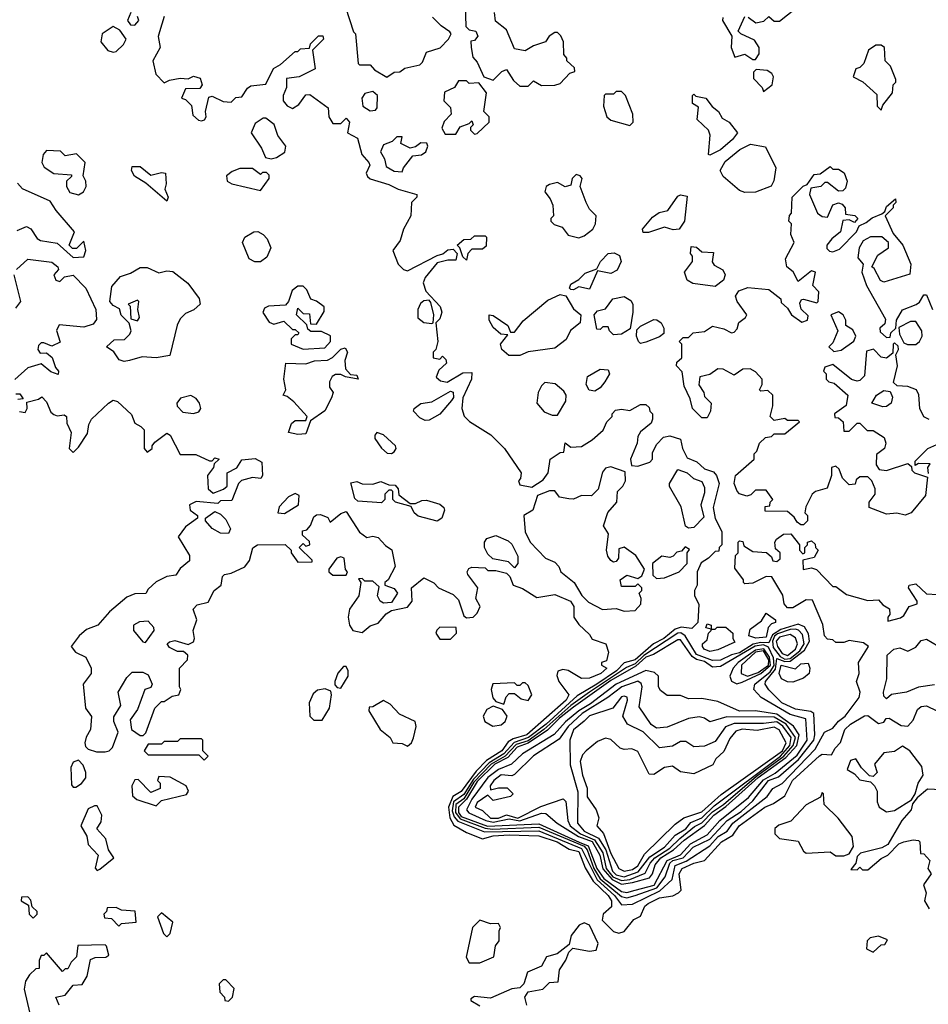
# Model space of a CAD drawing. Extents: x 2889633 to 3052318, y 540750 to 918690.
# Tile 443 of 656: x 2980965 to 2984361, y 797428 to 801108. Entities that reach past the tile are written whole.
import ezdxf

# ---------------------------------------------------------------- set-up
doc = ezdxf.new("R2010")
doc.units = 0

msp = doc.modelspace()

# ---------------------------------------------------------------- linework, layer by layer
at = {"layer": '0CON02XD'}
for points in [[(2982183.3, 801155), (2982212.5, 801062.5), (2982220, 801055), (2982230, 800945), (2982235, 800940), (2982275, 800940), (2982290.7, 800920.7), (2982337, 800893), (2982365, 800912.5), (2982386.4, 800913.6), (2982405, 800926.7), (2982460.7, 800939.3), (2982470.7, 800949.3), (2982485, 800987.5), (2982537, 801003), (2982567.5, 801035), (2982577.5, 801055), (2982573, 801063), (2982540, 801085), (2982508.3, 801118.3)], [(2982630, 801165), (2982633, 801083), (2982645, 801070), (2982670, 801065), (2982677, 801047), (2982665, 801030), (2982651.7, 801028.3), (2982652.5, 801005), (2982658.3, 800968.3), (2982675, 800950), (2982700, 800895), (2982735, 800882.5), (2982767.5, 800915), (2982785, 800922.5), (2982810.7, 800880.7), (2982835, 800860), (2982865, 800860), (2982885, 800880), (2982915, 800862.5), (2982965, 800863.3)], [(2981380, 801135), (2981367.5, 801105), (2981379.3, 801089.3), (2981395, 801087.5), (2981410, 801105), (2981405, 801120)], [(2981505, 801120), (2981487, 801063), (2981482.5, 801045), (2981490, 801005), (2981462.5, 800955), (2981473.3, 800905), (2981505, 800872.5), (2981525, 800882.5), (2981565, 800890), (2981595, 800887.5), (2981615, 800896.7), (2981639.3, 800889.3), (2981647.5, 800865), (2981638.3, 800851.7), (2981585, 800850), (2981570, 800815), (2981585, 800810), (2981607, 800787), (2981611.7, 800751.7), (2981633, 800733), (2981645, 800730), (2981656.4, 800733.6), (2981662.5, 800745), (2981660, 800765), (2981671.7, 800818.3), (2981685, 800822.5), (2981725, 800802.5), (2981755, 800800), (2981772.5, 800817.5), (2981795, 800820), (2981817, 800853), (2981829.3, 800860.7), (2981885, 800867.5), (2981914.1, 800925.9), (2981939.3, 800940.7), (2981995, 800990), (2982005, 800990), (2982015, 801000), (2982048.3, 801001.7), (2982051.7, 801018.3), (2982081.7, 801048.3), (2982098.3, 801048.3), (2982100, 801035), (2982060, 800995), (2982070, 800925), (2982010, 800895), (2981961.7, 800888.3), (2981962.5, 800855), (2981950, 800825), (2981950, 800805), (2981965, 800786.7), (2981985, 800776.7), (2982008.3, 800791.7), (2982035, 800827.5), (2982049.3, 800829.3), (2982118.3, 800778.3), (2982120, 800745), (2982135, 800720), (2982165, 800720), (2982185, 800740), (2982197.5, 800725), (2982190, 800685), (2982227.5, 800665), (2982244.1, 800604.1), (2982270, 800575), (2982273.3, 800565), (2982260, 800535), (2982265, 800522.5), (2982275, 800513.3), (2982345, 800492.5), (2982380, 800475), (2982450, 800455), (2982450, 800445), (2982430, 800425), (2982427.5, 800375), (2982400, 800325), (2982387, 800283), (2982360, 800245), (2982380, 800195), (2982400, 800175), (2982415, 800170), (2982525, 800227.5), (2982547, 800233), (2982565, 800247.5), (2982585, 800250), (2982600, 800235), (2982595, 800210), (2982565, 800210), (2982525, 800200), (2982480, 800145), (2982472.5, 800125), (2982483, 800093), (2982536.4, 800036.4), (2982542.5, 800015), (2982535, 799990), (2982520, 799975), (2982527.5, 799905), (2982520, 799875), (2982510, 799865), (2982510, 799845), (2982535, 799840), (2982545, 799850), (2982558.3, 799838.3), (2982560, 799825), (2982531.7, 799798.3), (2982521.7, 799771.7), (2982538.3, 799758.3), (2982563, 799753), (2982621.2, 799788.8), (2982655, 799790), (2982654.2, 799765), (2982621.2, 799695), (2982617.5, 799655), (2982626.1, 799626.1), (2982645.9, 799605.9), (2982726.4, 799556.4), (2982777.5, 799505), (2982840, 799415), (2982837, 799393), (2982830, 799385), (2982835, 799370), (2982879.3, 799360.7), (2982921.7, 799388.3), (2982940, 799415), (2982947.5, 799465), (2982985, 799490), (2982998.3, 799491.7), (2983003.3, 799526.7), (2983025, 799510), (2983065, 799513.3), (2983105, 799537.5), (2983146.4, 799573.6), (2983160, 799605), (2983180, 799625), (2983180, 799635), (2983191.7, 799648.3), (2983215, 799652.5), (2983245, 799647.5), (2983285, 799670), (2983305, 799670), (2983318.3, 799658.3), (2983320, 799645), (2983330, 799635), (2983330, 799615), (2983325, 799600), (2983285, 799567.5), (2983275, 799550), (2983272.5, 799525), (2983247.5, 799465), (2983251.7, 799441.7), (2983275, 799440), (2983320, 799455), (2983330, 799465), (2983330.7, 799489.3), (2983345, 799520), (2983371.7, 799548.3), (2983395, 799552.5), (2983435, 799540), (2983442.5, 799505), (2983460.5, 799470.5), (2983495.8, 799455.8), (2983525, 799430), (2983558.8, 799418.8), (2983570, 799405), (2983580, 799375), (2983556.7, 799285), (2983564.2, 799244.2), (2983590, 799195), (2983590, 799145), (2983580, 799135), (2983578.3, 799121.7), (2983565, 799120), (2983540, 799095), (2983511.7, 799078.3), (2983497.5, 799045), (2983496.7, 798995), (2983487.5, 798975), (2983486.7, 798955), (2983503.6, 798923.6), (2983500, 798855), (2983477, 798833), (2983437.6, 798837.6), (2983415, 798830.5), (2983372.9, 798795), (2983334.6, 798775.4), (2983265, 798715.6), (2983225, 798704.2), (2983195.6, 798675), (2983121.9, 798625), (2983048.9, 798581.1), (2982932.7, 798475), (2982866.9, 798425), (2982813.1, 798406.9), (2982775, 798364), (2982719.4, 798330.6), (2982660.7, 798269.3), (2982625, 798211.8), (2982587.1, 798185), (2982580.9, 798150.9), (2982588.5, 798128.5), (2982602.8, 798112.8), (2982702.4, 798072.4), (2982905, 798076.8), (2983065, 798010.4), (2983123.8, 797893.8), (2983188.9, 797835), (2983215, 797800), (2983255, 797802)], [(2982965, 800863.3), (2982985, 800870), (2983021.7, 800908.3), (2983040, 800915), (2983038.3, 800928.3), (2983010, 800955), (2983010, 800965), (2982998.3, 800978.3), (2982997.5, 801025), (2982988.3, 801048.3), (2982975, 801060), (2982965, 801060), (2982943.6, 801046.4), (2982930, 801025), (2982885, 801010), (2982855, 800992.5), (2982815, 801000), (2982785, 801070), (2982743, 801103), (2982740, 801135)], [(2983593.3, 801116.7), (2983592.5, 801105), (2983627, 801047), (2983623.9, 801003.9), (2983638.3, 800968.3), (2983675, 800980), (2983705, 800960), (2983715, 800960), (2983729.3, 800980.7), (2983728.8, 801005), (2983711.7, 801031.7), (2983660, 801055), (2983650, 801065), (2983675, 801120)], [(2983688.3, 801118.3), (2983717, 801097), (2983747, 801103), (2983765, 801120), (2983785, 801102.5), (2983805, 801102.5), (2983865, 801150)], [(2981315, 800986.7), (2981325, 800990), (2981353.3, 801015), (2981363.3, 801035), (2981339.5, 801069.5), (2981315, 801082.5), (2981273.3, 801055), (2981268.8, 801025), (2981295, 800993.3), (2981315, 800986.7)], [(2984185, 800770), (2984191.7, 800788.3), (2984227.5, 800835), (2984230, 800865), (2984240, 800875), (2984240, 800885), (2984220, 800935), (2984200, 800955), (2984197.5, 801005), (2984185, 801012.5), (2984165, 801012.5), (2984137.5, 800995), (2984120, 800945), (2984105, 800930), (2984090, 800925), (2984080, 800895), (2984116.4, 800876.4), (2984168.3, 800828.3), (2984170, 800785), (2984185, 800770)], [(2983745, 800840), (2983777.5, 800865), (2983782.5, 800895), (2983776.7, 800906.7), (2983758.8, 800918.8), (2983717.5, 800922.5), (2983708.3, 800911.7), (2983708.3, 800888.3), (2983740, 800855), (2983745, 800840)], [(2982665, 800680), (2982675, 800682.5), (2982720, 800725), (2982720, 800745), (2982700, 800765), (2982710, 800835), (2982681.7, 800871.7), (2982645, 800870), (2982635, 800880), (2982605, 800880), (2982590, 800855), (2982553, 800837), (2982550, 800805), (2982575, 800780), (2982577.5, 800755), (2982551.7, 800728.3), (2982543, 800703), (2982555, 800680), (2982595, 800680), (2982611.7, 800708.3), (2982645, 800720), (2982655, 800730), (2982660, 800715), (2982650, 800705), (2982650, 800695), (2982665, 800680)], [(2982275, 800767.5), (2982295, 800770), (2982301.7, 800778.3), (2982302.5, 800825), (2982285, 800840), (2982255, 800832.5), (2982243.3, 800815), (2982247.5, 800785), (2982275, 800767.5)], [(2983245, 800712.5), (2983257.5, 800725), (2983256.7, 800755), (2983230, 800825), (2983215, 800840), (2983195, 800840), (2983185, 800830), (2983155, 800830), (2983150, 800825), (2983147.5, 800785), (2983160, 800745), (2983175, 800733.3), (2983245, 800712.5)], [(2983545, 800602.5), (2983540, 800605), (2983546.4, 800676.4), (2983540, 800695), (2983497.5, 800735), (2983501.7, 800781.7), (2983480, 800795), (2983480, 800825), (2983485, 800830), (2983492.5, 800822.5), (2983530, 800815), (2983553.6, 800783.6), (2983576.7, 800765), (2983590.7, 800740.7), (2983617.5, 800725), (2983647.5, 800685), (2983629.3, 800660.7), (2983585, 800622.5), (2983545, 800602.5)], [(2981905, 800588.8), (2981925, 800593.3), (2981956.4, 800613.6), (2981960, 800635), (2981930, 800675), (2981916.4, 800716.4), (2981885, 800740), (2981875, 800740), (2981845, 800720), (2981830, 800685), (2981868.3, 800628.3), (2981883.8, 800593.8), (2981905, 800588.8)], [(2982395, 800540), (2982400, 800555), (2982435, 800600), (2982467, 800603), (2982482.5, 800615), (2982490, 800635), (2982486.7, 800646.7), (2982465, 800647.5), (2982445, 800632.5), (2982425, 800627.5), (2982390, 800645), (2982395, 800670), (2982375, 800670), (2982357, 800653), (2982325, 800640), (2982313.9, 800613.9), (2982328.8, 800588.8), (2982335, 800560), (2982365, 800542.5), (2982395, 800540)], [(2983675, 800462.5), (2983655, 800470), (2983595, 800522.5), (2983583.3, 800545), (2983602.3, 800577.7), (2983656.4, 800623.6), (2983697, 800643), (2983753, 800633), (2983791.2, 800555), (2983784, 800506), (2983773.9, 800486.1), (2983715, 800463.3), (2983675, 800462.5)], [(2981185, 800453.8), (2981203.3, 800465), (2981213.3, 800485), (2981212.5, 800505), (2981202.5, 800525), (2981210, 800575), (2981177, 800607), (2981135, 800600), (2981117, 800617), (2981065, 800620), (2981052.5, 800605), (2981047.5, 800575), (2981057, 800557), (2981093, 800533), (2981158.3, 800528.3), (2981158.3, 800521.7), (2981140, 800505), (2981140, 800485), (2981152.7, 800462.7), (2981185, 800453.8)], [(2981515, 800430), (2981436.7, 800496.7), (2981393.6, 800523.6), (2981382.5, 800545), (2981385, 800560), (2981415, 800560), (2981455, 800527.5), (2981495, 800537.5), (2981510, 800535), (2981512.5, 800495), (2981507.5, 800475), (2981520, 800445), (2981515, 800430)], [(2981865, 800470), (2981897.5, 800515), (2981897, 800527), (2981887, 800537), (2981873, 800537), (2981865, 800530), (2981835, 800552.5), (2981787.7, 800552.3), (2981758.8, 800541.2), (2981737.5, 800525), (2981740, 800505), (2981757.5, 800495), (2981865, 800470)], [(2983055, 800292.5), (2983075, 800300), (2983107.5, 800325), (2983117.5, 800345), (2983120, 800375), (2983095, 800400), (2983082.5, 800425), (2983060, 800485), (2983067.5, 800515), (2983060, 800525), (2983045, 800530), (2983030, 800515), (2983025, 800490), (2983003.6, 800483.6), (2982975, 800500), (2982945, 800492.5), (2982932.5, 800485), (2982927.5, 800465), (2982948.3, 800438.3), (2982957.5, 800415), (2982960, 800375), (2982950, 800365), (2982950, 800355), (2982963, 800343), (2982993, 800333), (2983015, 800302.5), (2983055, 800292.5)], [(2984364.1, 799614.1), (2984344, 799624), (2984330, 799655), (2984326.4, 799706.4), (2984317.5, 799725), (2984285, 799736.7), (2984245, 799740), (2984231.7, 799751.7), (2984246.2, 799815), (2984240, 799855), (2984250, 799875), (2984248.3, 799888.3), (2984235, 799900), (2984230, 799895), (2984228.3, 799861.7), (2984205, 799843.3), (2984185, 799846.7), (2984156.4, 799876.4), (2984130.7, 799869.3), (2984123, 799777), (2984105, 799760), (2984095, 799756.7), (2984073.9, 799763.9), (2984005, 799820), (2983975, 799810), (2983970, 799795), (2983980, 799785), (2983980, 799765), (2983990, 799755), (2984009.3, 799749.3), (2984060, 799705), (2984053.8, 799666.2), (2984010, 799635), (2984011.7, 799621.7), (2984025, 799620), (2984042.5, 799605), (2984045, 799570), (2984065, 799570), (2984095, 799600), (2984105, 799600), (2984133, 799573), (2984155, 799572.5), (2984196.7, 799546.7), (2984202.5, 799525), (2984197.5, 799505), (2984167, 799483), (2984166.7, 799445), (2984177, 799427), (2984205, 799423.8), (2984285, 799450), (2984298.3, 799438.3), (2984300, 799425), (2984310, 799415), (2984358.3, 799398.3), (2984350.7, 799329.3), (2984296.7, 799265), (2984275, 799256.2), (2984243.6, 799263.6), (2984205, 799260), (2984140, 799285), (2984140, 799305), (2984162.5, 799335), (2984162.5, 799355), (2984150, 799385), (2984135, 799400), (2984105, 799400), (2984091.7, 799388.3), (2984088.3, 799371.7), (2984065, 799370), (2984040, 799395), (2984028.3, 799428.3), (2984015, 799440), (2984000, 799435), (2984000, 799405), (2983983, 799357), (2983940, 799345), (2983927.5, 799335), (2983903, 799287), (2983900, 799265), (2983910, 799255), (2983910, 799235), (2983895, 799220), (2983885, 799220), (2983870.7, 799230.7), (2983859.3, 799249.3), (2983835, 799270), (2983751.7, 799271.7), (2983751.7, 799288.3), (2983768.3, 799291.7), (2983770, 799305), (2983780, 799315), (2983755, 799350), (2983715, 799350), (2983698.3, 799331.7), (2983683, 799327), (2983656.1, 799336.1), (2983646.2, 799346.2), (2983636.2, 799375), (2983640, 799405), (2983710, 799465), (2983710, 799485), (2983720, 799495), (2983730, 799525), (2983753, 799547), (2983775, 799550), (2983785, 799560), (2983825, 799560), (2983880, 799605), (2983875, 799610), (2983835, 799610), (2983825, 799617.5), (2983785, 799610), (2983770, 799625), (2983780, 799665), (2983780, 799705), (2983761.7, 799721.7), (2983735, 799720), (2983730, 799725), (2983740, 799745), (2983740, 799765), (2983715, 799792.5), (2983695, 799803.3), (2983668.3, 799801.7), (2983635, 799780), (2983595, 799802.5), (2983575, 799803.3), (2983545, 799782.5), (2983507, 799773), (2983503.6, 799743.6), (2983522.5, 799715), (2983525, 799700), (2983550, 799675), (2983547.5, 799645), (2983535, 799620), (2983515, 799620), (2983480, 799655), (2983471.7, 799691.7), (2983448.3, 799738.3), (2983441.7, 799791.7), (2983420, 799815), (2983421.7, 799828.3), (2983440, 799845), (2983440, 799895), (2983430, 799905), (2983445, 799920), (2983465, 799920), (2983482.5, 799937.5), (2983525, 799942.5), (2983555, 799962.5), (2983597.5, 799952.5), (2983625, 799937.5), (2983635, 799940), (2983647, 799953), (2983653.6, 799976.4), (2983677.5, 799995), (2983682.5, 800005), (2983646.7, 800055), (2983640, 800075), (2983652.5, 800095), (2983687, 800107), (2983765, 800100), (2983810, 800065), (2983811.7, 800051.7), (2983835, 800030), (2983850, 800005), (2983888.3, 799978.3), (2983910, 799985), (2983911.7, 800001.7), (2983886.4, 800026.4), (2983880.7, 800049.3), (2983887.5, 800062.5), (2983895, 800063.3), (2983945, 800050), (2983950, 800055), (2983951.7, 800091.7), (2983930, 800115), (2983940, 800165), (2983925, 800170), (2983875, 800130), (2983856.4, 800166.4), (2983832.5, 800185), (2983827.5, 800215), (2983860, 800275), (2983847.5, 800305), (2983850, 800345), (2983840, 800355), (2983843, 800377), (2983850, 800385), (2983852.5, 800445), (2983893.6, 800486.4), (2983908.3, 800491.7), (2983935, 800530), (2983957.5, 800532.5), (2983995, 800560), (2984005, 800550), (2984025, 800550), (2984046.4, 800536.4), (2984057.5, 800505), (2984051.7, 800478.3), (2984041.7, 800468.3), (2984025, 800467.5), (2983985, 800500), (2983975, 800500), (2983960, 800485), (2983921.7, 800478.3), (2983917.5, 800455), (2983947.5, 800385), (2983965, 800372.5), (2983985, 800370), (2984003.9, 800416.1), (2984025, 800423.3), (2984038.8, 800418.8), (2984050, 800405), (2984051.7, 800381.7), (2984087, 800377), (2984097.5, 800365), (2984085, 800350), (2984065, 800360), (2984041.7, 800358.3), (2984032.5, 800315), (2984000.7, 800289.3), (2983982.5, 800265), (2983982.5, 800252.5), (2983992.5, 800242.5), (2984005, 800240), (2984029.3, 800250.7), (2984092.5, 800315), (2984102.5, 800337.5), (2984129.3, 800350.7), (2984151.7, 800368.3), (2984187.5, 800382.5), (2984198.3, 800391.7), (2984205, 800410), (2984238.3, 800438.3), (2984240, 800425), (2984230, 800415), (2984230, 800405), (2984200, 800375), (2984229.3, 800309.3), (2984265.8, 800265), (2984296, 800195), (2984292.5, 800157.5), (2984195, 800126.7), (2984182.9, 800132.9), (2984158.8, 800178.8), (2984150, 800185), (2984172.3, 800227.7), (2984212.5, 800255), (2984212.5, 800275), (2984187, 800297), (2984145, 800296.7), (2984118.3, 800281.7), (2984103.3, 800255), (2984098.3, 800218.3), (2984117.5, 800195), (2984113.3, 800165), (2984130, 800115), (2984201.7, 799988.3), (2984198.3, 799971.7), (2984180, 799955), (2984181.7, 799941.7), (2984205, 799920), (2984218.3, 799921.7), (2984221.7, 799938.3), (2984240, 799955), (2984242.5, 799985), (2984265, 800023.3), (2984316.2, 800043.8), (2984328, 800052), (2984345, 800080), (2984355, 800080), (2984376.7, 800025)], [(2980955, 800320), (2980990, 800335), (2981006.4, 800326.4), (2981030, 800290), (2981042.5, 800282.5), (2981105, 800272.5), (2981165, 800220), (2981205, 800222.5), (2981212.5, 800245), (2981205, 800280), (2981177, 800253), (2981163, 800253), (2981150, 800265), (2981170, 800315), (2981101.2, 800395), (2981079.5, 800429.5), (2980975, 800476.2), (2980957.3, 800497.3)], [(2983295, 800312.5), (2983293.3, 800325), (2983330.3, 800369.7), (2983355, 800388), (2983387.5, 800395), (2983425, 800448.8), (2983435, 800453.8), (2983459.3, 800449.3), (2983450, 800355), (2983430, 800325), (2983407, 800323), (2983375, 800332.5), (2983315, 800313.3), (2983295, 800312.5)], [(2981865, 800203.3), (2981843.6, 800203.6), (2981822.5, 800215), (2981798, 800275), (2981806.2, 800295), (2981840, 800315), (2981855, 800316), (2981875.6, 800305.6), (2981889.7, 800289.7), (2981903.8, 800255), (2981888.8, 800221.2), (2981865, 800203.3)], [(2982635, 800210), (2982621.7, 800221.7), (2982610, 800255), (2982600, 800265), (2982625, 800286.7), (2982651.7, 800288.3), (2982665, 800300), (2982705, 800300), (2982710, 800295), (2982708.3, 800261.7), (2982695, 800250), (2982655, 800250), (2982640, 800235), (2982635, 800210)], [(2983035, 800098.8), (2983025, 800100), (2983020, 800105), (2983025, 800120), (2983055, 800136.7), (2983078.8, 800161.2), (2983122.5, 800177.5), (2983135.9, 800204.1), (2983165, 800233.8), (2983186.7, 800236.7), (2983206.4, 800226.4), (2983213.3, 800205), (2983197.7, 800172.3), (2983175, 800160), (2983125, 800170), (2983095, 800101.2), (2983055, 800110), (2983035, 800098.8)], [(2983565, 800111.2), (2983481.7, 800121.7), (2983460, 800135), (2983450, 800165), (2983480, 800205), (2983480, 800225), (2983472.5, 800235), (2983475, 800260), (2983495, 800257.5), (2983515, 800240), (2983558.3, 800238.3), (2983553, 800203), (2983560.7, 800190.7), (2983593, 800173), (2983602.5, 800155), (2983595.9, 800134.1), (2983565, 800111.2)], [(2980953.3, 800175), (2980995, 800213.3), (2981085, 800202.5), (2981107.5, 800185), (2981110, 800175), (2981092.5, 800155), (2981100, 800135), (2981115, 800130), (2981133, 800147), (2981165, 800153.3), (2981212.5, 800105), (2981250, 800025), (2981252, 799988), (2981240, 799970), (2981205, 799958.6), (2981112, 799968), (2981103, 799947), (2981116.7, 799903.3), (2981085, 799887.5), (2981055, 799900), (2981045, 799900), (2981035, 799890), (2981032.5, 799875), (2981041.7, 799861.7), (2981065, 799862.5), (2981086.1, 799846.1), (2981098.3, 799808.3), (2981110, 799795), (2981108.3, 799781.7), (2981081.7, 799791.7), (2981045, 799822.5), (2980995, 799807.5), (2980947, 799763)], [(2981355, 799831.2), (2981336.4, 799836.4), (2981316.4, 799866.4), (2981290, 799885), (2981318.3, 799911.7), (2981357.3, 799912.7), (2981377.3, 799932.7), (2981381.2, 799945), (2981373.6, 799973.6), (2981343.9, 800003.9), (2981337.5, 800027.5), (2981315, 800040), (2981302.5, 800055), (2981309.3, 800110.7), (2981341.2, 800148.8), (2981379.5, 800160.5), (2981415, 800182.5), (2981441.7, 800181.7), (2981485, 800162.5), (2981515, 800170), (2981536.8, 800166.8), (2981593.4, 800123.4), (2981635.7, 800065.7), (2981640, 800045), (2981616.1, 800023.9), (2981585, 800010), (2981565, 799990), (2981553, 799967), (2981526.7, 799853.3), (2981475, 799844), (2981422.3, 799847.7), (2981375, 799834), (2981355, 799831.2)], [(2980950.3, 800029.7), (2980968.8, 800055), (2980944.1, 800154.1)], [(2982025, 799876.2), (2982105, 799881.2), (2982126.7, 799905), (2982126.4, 799926.4), (2982093, 799943), (2982053, 799943), (2982041.7, 799951.7), (2982038.3, 799968.3), (2982000, 800005), (2982005, 800030), (2982025, 800010), (2982048.3, 800008.3), (2982051.7, 799971.7), (2982075, 799970), (2982103, 800017), (2982102.5, 800035), (2982075, 800056.7), (2982053.3, 800063.3), (2982038.3, 800098.3), (2982025, 800112.5), (2982005, 800112.5), (2981983.6, 800096.4), (2981970, 800055), (2981958.3, 800041.7), (2981895, 800037.5), (2981880, 800030), (2981873.6, 800013.6), (2981897.7, 799977.7), (2981915, 799970), (2981951.7, 799981.7), (2981985, 799950), (2981995, 799950), (2982008.3, 799938.3), (2982005, 799930), (2981995, 799930), (2981980, 799915), (2981980, 799895), (2982025, 799876.2)], [(2981405, 799983.3), (2981413.3, 799995), (2981406.7, 800025), (2981410, 800055), (2981405, 800060), (2981370, 800045), (2981377.5, 800037.5), (2981380, 799990), (2981405, 799983.3)], [(2982505, 799972.5), (2982510, 799975), (2982512.5, 800005), (2982501.7, 800051.7), (2982495, 800060), (2982475, 800057.5), (2982462.7, 800047.3), (2982453.8, 800025), (2982453.6, 799993.6), (2982475, 799976.7), (2982505, 799972.5)], [(2982835, 799853.3), (2982793.6, 799853.6), (2982767.5, 799875), (2982762.5, 799895), (2982790, 799930), (2982763.3, 799933.3), (2982735, 799957.5), (2982720, 799985), (2982720, 800005), (2982735, 800002.5), (2982790, 799965), (2982800, 799940), (2982815, 799940), (2982847, 799983), (2982939.7, 800060.3), (2982985, 800081.2), (2983005.9, 800075.9), (2983035, 800027.5), (2983062.5, 800005), (2983060, 799975), (2983023.8, 799946.2), (2983007.1, 799912.9), (2982965, 799880), (2982865, 799866.2), (2982835, 799853.3)], [(2983185, 799930), (2983170, 799945), (2983165, 799960), (2983145, 799960), (2983135, 799950), (2983121.7, 799951.7), (2983112.5, 800005), (2983125, 800020), (2983155, 800027.5), (2983182.5, 800065), (2983225, 800073.3), (2983249.2, 800059.2), (2983256.2, 800045), (2983256.7, 800015), (2983246.7, 799953.3), (2983215, 799932.5), (2983185, 799930)], [(2984008.3, 799868.3), (2984035, 799872.5), (2984083, 799907), (2984090, 799925), (2984079.3, 799949.3), (2984052.5, 799965), (2984052.5, 799985), (2984042.5, 800005), (2984025, 800016.7), (2983997.5, 800005), (2984022.5, 799945), (2984005, 799900), (2983990, 799885), (2984008.3, 799868.3)], [(2983285, 799897.5), (2983277.5, 799905), (2983270, 799925), (2983271.2, 799948.8), (2983285, 799962.5), (2983335, 799987.5), (2983347, 799987), (2983362.5, 799975), (2983372.5, 799955), (2983372.5, 799935), (2983357, 799923), (2983305, 799902.5), (2983285, 799897.5)], [(2984283.8, 799893.8), (2984315, 799894), (2984328.8, 799905), (2984338.8, 799925), (2984336.7, 799945), (2984315, 799980), (2984295, 799980), (2984251.7, 799958.3), (2984253, 799933), (2984270, 799900), (2984283.8, 799893.8)], [(2982005, 799557.5), (2981970, 799565), (2981980.7, 799599.3), (2981995, 799610), (2982035, 799610), (2982040, 799625), (2981989.3, 799679.3), (2981965, 799700), (2981950, 799705), (2981960, 799725), (2981952.5, 799765), (2981960, 799825), (2982035, 799822.5), (2982067, 799833), (2982115, 799836.2), (2982134.1, 799845.9), (2982165, 799876.7), (2982181.7, 799881.7), (2982190, 799865), (2982180, 799835), (2982183, 799803), (2982201.7, 799781.7), (2982225, 799780), (2982230, 799765), (2982183, 799773), (2982165, 799782.5), (2982145, 799782.5), (2982132.5, 799775), (2982122.5, 799755), (2982122.5, 799735), (2982136.7, 799715), (2982130, 799695), (2982105, 799646.7), (2982051.7, 799608.3), (2982035, 799560), (2982005, 799557.5)], [(2983115, 799720), (2983093, 799723), (2983082.5, 799745), (2983087.5, 799775), (2983135, 799802.5), (2983165, 799800), (2983170, 799785), (2983152.5, 799755), (2983135, 799732.5), (2983115, 799720)], [(2982480.3, 799610.3), (2982460.6, 799620.6), (2982437.5, 799645), (2982440, 799655), (2982465, 799673.8), (2982505, 799680), (2982575, 799719.2), (2982585, 799716.2), (2982585.9, 799695.9), (2982579.2, 799685), (2982535.6, 799634.4), (2982495, 799610.8), (2982480.3, 799610.3)], [(2982975, 799630), (2983007, 799683), (2983007.5, 799705), (2982999.3, 799719.3), (2982967, 799747), (2982928.3, 799751.7), (2982915, 799740), (2982902.5, 799715), (2982897.5, 799675), (2982925, 799642.5), (2982955, 799630), (2982975, 799630)], [(2984190.7, 799660.7), (2984150, 799675), (2984167.5, 799705), (2984195, 799722.5), (2984218.3, 799718.3), (2984227.5, 799697.5), (2984222.5, 799675), (2984205, 799662.5), (2984190.7, 799660.7)], [(2980950, 799710), (2980965, 799710), (2980978.3, 799691.7), (2980958.3, 799688.3)], [(2980963.9, 799643.9), (2980985, 799640), (2980993.3, 799655), (2980991.7, 799678.3), (2981035, 799690), (2981048.3, 799698.3), (2981065, 799680), (2981081.7, 799641.7), (2981093, 799633), (2981105, 799627.5), (2981131.7, 799631.7), (2981140, 799625), (2981140.7, 799600.7), (2981157.5, 799565), (2981150, 799505), (2981165, 799490), (2981185, 799510), (2981218.3, 799561.7), (2981223.3, 799595), (2981233.3, 799615), (2981297.5, 799675), (2981315, 799686.7), (2981330.7, 799680.7), (2981383, 799633), (2981395, 799600), (2981418.3, 799588.3), (2981430, 799575), (2981430, 799505), (2981441.7, 799491.7), (2981460, 799505), (2981460, 799515), (2981470.7, 799529.3), (2981515, 799562.5), (2981527.5, 799555), (2981565, 799482.5), (2981623, 799483), (2981675, 799460), (2981685, 799460), (2981695, 799470), (2981710, 799465), (2981691.7, 799448.3), (2981690, 799435), (2981667.5, 799405), (2981670, 799355), (2981688.3, 799338.3), (2981727, 799353), (2981740, 799365), (2981740, 799415), (2981776.4, 799433.6), (2981795, 799462.5), (2981845, 799467.5), (2981870, 799455), (2981872.5, 799405), (2981866.4, 799393.6), (2981835, 799396.7), (2981793.8, 799386.2), (2981782.5, 799375), (2981758.3, 799311.7), (2981715, 799310), (2981705, 799300), (2981625, 799307.5), (2981600, 799295), (2981602.5, 799275), (2981630, 799255), (2981630, 799245), (2981585, 799212.5), (2981557.5, 799175), (2981600, 799105), (2981600, 799085), (2981565, 799057.5), (2981548.3, 799031.7), (2981515, 799027.5), (2981475, 799007.5)], [(2981615, 799636.7), (2981635, 799642.5), (2981642.5, 799655), (2981636.7, 799675), (2981625, 799692.5), (2981605, 799703.3), (2981566.2, 799693.8), (2981552.5, 799675), (2981553.9, 799663.9), (2981575, 799641.2), (2981615, 799636.7)], [(2982355, 799486.7), (2982365, 799492.5), (2982372.5, 799505), (2982370, 799515), (2982325, 799556.2), (2982300, 799565), (2982292.5, 799555), (2982293, 799543), (2982317, 799507), (2982338.3, 799488.3), (2982355, 799486.7)], [(2984362.5, 799412.5), (2984360, 799435), (2984368.3, 799448.3), (2984325, 799450), (2984311.7, 799441.7), (2984311.7, 799458.3), (2984360, 799505), (2984415, 799530)], [(2983225, 798897.5), (2983265, 798900), (2983287, 798923), (2983287.5, 798945), (2983280, 798965), (2983290, 798975), (2983290, 798985), (2983275, 799000), (2983265, 798990), (2983215, 798990), (2983210, 799015), (2983235, 799032.5), (2983275, 799020), (2983290, 799030), (2983300, 799055), (2983267.5, 799105), (2983225, 799136.7), (2983205, 799130), (2983203.3, 799095), (2983195, 799082.5), (2983185, 799080), (2983175, 799086.7), (2983163.2, 799103.2), (2983158, 799125), (2983166.4, 799186.4), (2983147, 799217), (2983163.9, 799266.1), (2983197.5, 799305), (2983200, 799345), (2983220, 799365), (2983230, 799385), (2983228.3, 799418.3), (2983175, 799437.5), (2983155, 799432.5), (2983143, 799417), (2983127, 799353), (2983101.7, 799328.3), (2983065, 799330), (2983035, 799316.7), (2983017, 799317), (2982983, 799323), (2982965, 799347.5), (2982945, 799346.7), (2982900.7, 799329.3), (2982882.5, 799275), (2982850, 799255), (2982853.9, 799193.9), (2982872.5, 799155), (2982930, 799095), (2982965, 799080), (2982980, 799065), (2982987.5, 799045), (2983037.5, 799005), (2983066.4, 798956.4), (2983091.7, 798931.7), (2983143.6, 798903.6), (2983195, 798907.5), (2983225, 798897.5)], [(2983465, 799207.5), (2983453.3, 799215), (2983437.3, 799287.3), (2983393.9, 799363.9), (2983393.8, 799375), (2983425, 799427.5), (2983460, 799415), (2983483, 799393), (2983515, 799382.5), (2983525, 799360), (2983525, 799340), (2983511.2, 799295), (2983521.7, 799248.3), (2983485, 799210), (2983465, 799207.5)], [(2982525, 799233.8), (2982455, 799252.5), (2982440, 799265), (2982428.3, 799288.3), (2982370, 799305), (2982360, 799315), (2982360, 799345), (2982355, 799350), (2982345, 799350), (2982330, 799335), (2982330, 799315), (2982317, 799303), (2982228.3, 799308.3), (2982218.3, 799318.3), (2982203, 799377), (2982225, 799382.5), (2982245, 799373.3), (2982285, 799372.5), (2982315, 799382.5), (2982345, 799370), (2982368.3, 799368.3), (2982380, 799355), (2982381.7, 799331.7), (2982425, 799300), (2982445, 799300), (2982468.3, 799311.7), (2982485, 799312.5), (2982535, 799297.5), (2982550, 799285), (2982552.5, 799275), (2982542.5, 799245), (2982525, 799233.8)], [(2981955, 799262.5), (2982007.5, 799295), (2982010, 799330), (2981995, 799337.5), (2981970, 799325), (2981935, 799287.5), (2981930, 799265), (2981955, 799262.5)], [(2981475, 799007.5), (2981445, 798980), (2981437, 798963), (2981395, 798962.5), (2981365, 798950), (2981301.2, 798895), (2981257.5, 798845), (2981215, 798828.8), (2981186.7, 798805), (2981157.5, 798765), (2981173.9, 798743.9), (2981212.5, 798725), (2981232.5, 798685), (2981232.5, 798665), (2981202.5, 798625), (2981211.2, 798535), (2981233.3, 798503.3), (2981230, 798455), (2981213.2, 798426.8), (2981208.8, 798405), (2981211.2, 798391.2), (2981221.2, 798381.2), (2981251.7, 798371.7), (2981285, 798371.2), (2981300, 798375), (2981312.5, 798387.5), (2981332.5, 798445), (2981316.7, 798485), (2981317, 798503), (2981342.5, 798545), (2981332.5, 798595), (2981365, 798650), (2981385, 798670), (2981425, 798670), (2981445, 798660), (2981460, 798625), (2981455, 798612.5), (2981432.5, 798605), (2981405, 798530), (2981378.3, 798491.7), (2981382.5, 798455), (2981415, 798432.5), (2981427, 798433), (2981437, 798443), (2981470, 798535), (2981495, 798560), (2981505, 798560), (2981535, 798580), (2981560, 798585), (2981567.5, 798605), (2981562.5, 798615), (2981562.5, 798685), (2981592.5, 798715), (2981593, 798733), (2981576.7, 798746.7), (2981555, 798746.7), (2981525, 798761.2), (2981516.7, 798775), (2981525, 798783.3), (2981545, 798788), (2981595, 798772.5), (2981615, 798782.5), (2981618.8, 798795), (2981613.3, 798825), (2981626.7, 798865), (2981613.8, 798905), (2981628.3, 798921.7), (2981669.3, 798930.7), (2981692.5, 798975), (2981717.5, 798995), (2981723, 799027), (2981730, 799035), (2981755, 799040), (2981806.4, 799063.6), (2981823.6, 799086.4), (2981836.4, 799133.6), (2981854.1, 799145.9), (2981957, 799147), (2981980, 799125), (2981980, 799115), (2982005, 799080), (2982058.3, 799081.7), (2982058.3, 799088.3), (2982010, 799135), (2982025, 799150), (2982035, 799140), (2982050, 799145), (2982048.3, 799158.3), (2982021.7, 799181.7), (2982021.7, 799198.3), (2982038.3, 799201.7), (2982052.5, 799217.5), (2982065, 799250), (2982075, 799257.5), (2982089.3, 799259.3), (2982117, 799247), (2982125, 799230), (2982165, 799262.5), (2982185, 799270), (2982235, 799192.5), (2982263, 799173), (2982285, 799177.5), (2982305, 799173.3), (2982332.3, 799142.3), (2982356.1, 799126.1), (2982368.8, 799065), (2982342.5, 799015), (2982330, 799005), (2982330, 798995), (2982365, 798982.5), (2982377.5, 798965), (2982355, 798930), (2982325, 798927.5), (2982312.5, 798935), (2982302.5, 798955), (2982308.3, 798988.3), (2982285, 799010), (2982255, 799010), (2982245, 799020), (2982231.7, 799018.3), (2982240, 799005), (2982232.5, 798955), (2982197.5, 798905), (2982193.3, 798875), (2982197.5, 798845), (2982210, 798825), (2982245, 798817.5), (2982275, 798842.5), (2982305, 798852.5), (2982335, 798887.5), (2982355, 798900), (2982415, 798912.5), (2982432.5, 798935), (2982430, 798985), (2982475, 799022.5), (2982513, 799003), (2982530, 798985), (2982585, 798960), (2982605, 798940), (2982625, 798880), (2982635, 798872.5), (2982660, 798875), (2982675, 798890), (2982686.7, 798915), (2982670, 798945), (2982677.5, 798985), (2982640, 799035), (2982637.5, 799045), (2982643.6, 799056.4), (2982655, 799062.5), (2982705, 799060), (2982715, 799050), (2982745, 799050), (2982785, 799040), (2982797, 799027), (2982810, 798995), (2982845, 798982.5), (2982898.3, 798948.3), (2982965, 798960), (2983023.3, 798935), (2983036.2, 798915), (2983036.7, 798875), (2983055, 798847.5), (2983095, 798810), (2983105, 798792.5), (2983155.9, 798775.9), (2983166.2, 798743.8), (2983158.3, 798711.7), (2983140, 798705), (2983140, 798695), (2983160, 798685), (2983137.5, 798665), (2983095, 798647.5), (2983065, 798646.2), (2983015, 798676), (2982995, 798678.8), (2982976.7, 798673.3), (2982973, 798657), (2982980, 798635), (2983017.1, 798585), (2983007.8, 798565), (2982860.6, 798435), (2982809.2, 798420.8), (2982791.2, 798408.8), (2982766.7, 798375), (2982710.3, 798339.7), (2982670.8, 798299.2), (2982615, 798223.1), (2982584.4, 798205), (2982567.5, 798165), (2982572.2, 798125), (2982588.1, 798098.1), (2982635, 798070), (2982695, 798046), (2982735, 798057.3), (2982795, 798061.1), (2982905, 798058.1), (2982973.8, 798035), (2983018.3, 798008.3), (2983055, 797998.9), (2983078.2, 797938.2), (2983108.5, 797888.5), (2983165, 797834.2), (2983176.9, 797815), (2983177.6, 797792.4), (2983146, 797765), (2983141.9, 797741.9), (2983185, 797700), (2983205, 797693.3), (2983225, 797700), (2983260, 797745), (2983285, 797757.5), (2983302, 797795), (2983313.8, 797805), (2983356.1, 797826.1), (2983406.4, 797833.6), (2983427.5, 797845), (2983437.5, 797855), (2983430, 797915), (2983441.2, 797935), (2983485, 797955.7), (2983524.1, 797965.9), (2983588.8, 798035), (2983630, 798060), (2983654, 798095), (2983750, 798165), (2983782, 798178), (2983825, 798206.7), (2983854, 798265), (2983955, 798356.7), (2983965, 798362.5), (2983999.3, 798360.7), (2984012.5, 798385), (2984033.6, 798406.4), (2984048.8, 798455), (2984070, 798475), (2984123.3, 798506.7), (2984135, 798507.5), (2984175, 798477.5), (2984195, 798482.5), (2984203.3, 798496.7), (2984215, 798497.5), (2984260, 798470), (2984285, 798468), (2984305, 798490), (2984320.6, 798529.4), (2984335, 798541.2), (2984355, 798543.8), (2984392.5, 798525)], [(2981745, 799187.5), (2981715, 799188.8), (2981685, 799206.7), (2981660, 799235), (2981660, 799245), (2981695, 799270), (2981715, 799260), (2981735, 799240), (2981752.5, 799205), (2981745, 799187.5)], [(2982815, 799060), (2982791.7, 799081.7), (2982733, 799093), (2982715, 799110), (2982702.5, 799135), (2982702.5, 799155), (2982710.7, 799169.3), (2982745, 799180), (2982790.7, 799160.7), (2982805, 799147.5), (2982827, 799103), (2982827.5, 799075), (2982815, 799060)], [(2983255, 797802), (2983357.6, 797852.4), (2983404, 797895), (2983415, 797947.1), (2983456.6, 797963.4), (2983545, 798020.6), (2983575.8, 798055), (2983609.2, 798075), (2983630.8, 798105), (2983758.8, 798205), (2983780, 798235), (2983815, 798253.8), (2983937.8, 798382.2), (2983973.8, 798445), (2984005, 798460), (2984025, 798486.2), (2984050, 798505), (2984103.3, 798575), (2984106.7, 798595), (2984093.3, 798635), (2984102.5, 798665), (2984100, 798705), (2984137.5, 798765), (2984119.3, 798779.3), (2984065, 798787.5), (2984045, 798780), (2984015, 798780), (2984005, 798790), (2983985, 798792.5), (2983973.3, 798805), (2983967, 798847), (2983928.3, 798938.3), (2983905, 798940), (2983855, 798910), (2983835, 798910), (2983822.5, 798925), (2983817, 798957), (2983776.1, 799026.1), (2983755, 799027.5), (2983705, 799002.5), (2983675, 799000), (2983670, 799005), (2983670, 799015), (2983638.3, 799058.3), (2983640, 799105), (2983650, 799115), (2983650, 799155), (2983655, 799160), (2983668.3, 799158.3), (2983671.7, 799141.7), (2983705, 799120), (2983757, 799117), (2983775, 799100), (2983780, 799085), (2983795, 799082.5), (2983807, 799093), (2983807.5, 799115), (2983790, 799130), (2983787.5, 799155), (2983793.6, 799166.4), (2983820, 799185), (2983847, 799187), (2983880, 799145), (2983880, 799125), (2983891.7, 799111.7), (2983900, 799115), (2983900, 799135), (2983910, 799145), (2983910, 799155), (2983925, 799160), (2983938.3, 799148.3), (2983940, 799135), (2983950, 799125), (2983935, 799097.5), (2983891.7, 799088.3), (2983893.6, 799053.6), (2983925, 799060), (2983943.6, 799053.6), (2984005, 798990), (2984015, 798990), (2984055, 798960), (2984135, 798937.5), (2984175, 798940), (2984191.2, 798921.2), (2984216.2, 798906.2), (2984217.5, 798885), (2984210, 798875), (2984210, 798860), (2984257, 798873), (2984269.3, 798880.7), (2984290, 798915), (2984320, 798925), (2984320, 798935), (2984287.5, 798985), (2984290, 798995), (2984315, 799000), (2984355, 798962), (2984395, 798959.2)], [(2983345, 799020), (2983375, 799022.5), (2983430, 799045), (2983460, 799075), (2983460, 799115), (2983468.3, 799128.3), (2983452.5, 799137.5), (2983438.3, 799121.7), (2983421.7, 799118.3), (2983407, 799103), (2983395, 799097.5), (2983365, 799102.5), (2983330, 799075), (2983331.7, 799031.7), (2983345, 799020)], [(2982185, 799032.5), (2982190, 799045), (2982183, 799053), (2982177.5, 799095), (2982165, 799100), (2982150, 799095), (2982120, 799055), (2982120, 799045), (2982135, 799032.5), (2982185, 799032.5)], [(2983716.4, 798796.4), (2983690, 798805), (2983695, 798830), (2983738.3, 798861.7), (2983755, 798890), (2983790, 798865), (2983790, 798855), (2983775, 798850), (2983763, 798837), (2983755, 798800), (2983716.4, 798796.4)], [(2981435, 798780), (2981467.5, 798825), (2981467, 798837), (2981445, 798860), (2981413, 798857), (2981390, 798845), (2981390, 798825), (2981425, 798782.5), (2981435, 798780)], [(2982575, 798792.5), (2982597.5, 798815), (2982597, 798837), (2982535, 798837.5), (2982523.9, 798826.1), (2982520, 798815), (2982535, 798792.5), (2982575, 798792.5)], [(2983235, 797826.5), (2983265, 797834.4), (2983346.7, 797863.3), (2983377.1, 797905), (2983395, 797955.6), (2983406, 797965), (2983445, 797975.5), (2983482.5, 798015), (2983544.3, 798045), (2983610, 798115), (2983661.2, 798148.8), (2983705, 798188.6), (2983764.4, 798265), (2983801.4, 798278.6), (2983876.6, 798343.4), (2983932.9, 798415), (2983937.1, 798435), (2983933.3, 798515), (2983922.5, 798522.5), (2983865, 798530.8), (2983813.3, 798555), (2983765, 798603.3), (2983751.2, 798625), (2983752.5, 798635), (2983789.5, 798680.5), (2983795, 798720), (2983825, 798709.5), (2983845, 798710), (2983898.8, 798751.2), (2983917.1, 798785), (2983913.3, 798813.3), (2983898.9, 798838.9), (2983875, 798848.6), (2983810.5, 798829.5), (2983778.8, 798808.8), (2983765, 798778.9), (2983735, 798780.3), (2983706.4, 798773.6), (2983655, 798741.5), (2983625, 798734.5), (2983585, 798714.4), (2983555, 798713.1), (2983495, 798735.7), (2983451.9, 798805), (2983436.2, 798816.2), (2983425, 798815.6), (2983297.7, 798732.3), (2983265, 798701.2), (2983233.2, 798686.8), (2983094.8, 798595.2), (2983025.2, 798544.8), (2982924.6, 798455), (2982865, 798412.9), (2982821.1, 798398.9), (2982780, 798355), (2982727.3, 798325), (2982662.3, 798257.7), (2982625, 798195.4), (2982595.4, 798175), (2982593.6, 798145), (2982610.9, 798120.9), (2982705, 798086.2), (2982732, 798082), (2982905, 798090.3), (2983075, 798018.8), (2983085.6, 798005.6), (2983110.8, 797935), (2983135, 797897.5), (2983215, 797830.6), (2983235, 797826.5)], [(2983545, 798746.7), (2983523.3, 798755), (2983517.5, 798765), (2983517.5, 798775), (2983535, 798790), (2983540, 798815), (2983550, 798825), (2983550, 798830), (2983530, 798835), (2983535, 798850), (2983550, 798845), (2983550, 798830), (2983565, 798830), (2983572.5, 798837.5), (2983605, 798837.5), (2983630, 798815), (2983630, 798795), (2983638.3, 798781.7), (2983575, 798753.3), (2983545, 798746.7)], [(2983825, 798718), (2983845, 798720.2), (2983880.9, 798749.1), (2983897.5, 798775), (2983890.7, 798810.7), (2983876.6, 798826.6), (2983865, 798830.4), (2983845, 798829.5), (2983797.7, 798812.3), (2983786.6, 798803.4), (2983778.7, 798785), (2983781.2, 798761.2), (2983807.7, 798727.7), (2983825, 798718)], [(2983835, 798732), (2983864.7, 798755), (2983872.8, 798775), (2983865, 798797.8), (2983845, 798810), (2983805, 798800.2), (2983792.8, 798785), (2983797, 798765), (2983815, 798738.6), (2983835, 798732)], [(2983235, 797845.4), (2983265, 797854.5), (2983336.7, 797873.3), (2983385, 797965.4), (2983435, 797987.1), (2983471.8, 798028.2), (2983535, 798061.9), (2983581.4, 798115), (2983689.2, 798200.8), (2983745, 798266.9), (2983788.3, 798291.7), (2983870.8, 798359.2), (2983908.5, 798415), (2983903.8, 798495), (2983845, 798511.5), (2983736.7, 798575), (2983708.8, 798605), (2983712.9, 798625), (2983769.6, 798670.4), (2983785.5, 798694.5), (2983782.7, 798722.7), (2983763.5, 798763.5), (2983745, 798771.6), (2983713.6, 798766.4), (2983585, 798691.1), (2983555, 798688.1), (2983525, 798709.1), (2983495, 798716.4), (2983478.3, 798728.3), (2983435, 798790.8), (2983425, 798790.8), (2983334.1, 798735.9), (2983305, 798725.3), (2983268.3, 798691.7), (2983175, 798638.2), (2983035, 798538.7), (2982982.6, 798497.4), (2982937.9, 798452.1), (2982866.2, 798403.8), (2982825, 798388.7), (2982789.6, 798350.4), (2982741.5, 798325), (2982675, 798261.2), (2982635.4, 798194.6), (2982605.4, 798165), (2982604.7, 798145), (2982615, 798129.7), (2982713.4, 798093.4), (2982905, 798102.8), (2983056.5, 798033.5), (2983090.3, 798020.3), (2983121.9, 797935), (2983148.6, 797898.6), (2983215, 797849.6), (2983235, 797845.4)], [(2984205, 798570), (2984195, 798580), (2984193.3, 798595), (2984205.7, 798644.3), (2984207, 798733), (2984232.5, 798755), (2984255, 798760), (2984285, 798747.5), (2984315, 798762.5), (2984335, 798787.5), (2984355, 798792.5), (2984397.3, 798767.3)], [(2983645, 798626.2), (2983665, 798631.9), (2983735, 798664.3), (2983771.7, 798695), (2983768, 798725), (2983746.5, 798756.5), (2983715, 798751.7), (2983650.5, 798705), (2983632.2, 798685), (2983620, 798655), (2983625.9, 798635.9), (2983645, 798626.2)], [(2983685, 798654.6), (2983725, 798667.9), (2983763.6, 798695), (2983765.5, 798715), (2983745, 798748.9), (2983715, 798743.7), (2983663.1, 798695), (2983662, 798665), (2983685, 798654.6)], [(2982165, 798610), (2982192.5, 798655), (2982192.5, 798675), (2982185, 798690), (2982175, 798690), (2982153.9, 798666.1), (2982142.5, 798635), (2982142.5, 798622.5), (2982151.7, 798611.7), (2982165, 798610)], [(2983855, 798632.5), (2983835, 798633.3), (2983812.5, 798645), (2983804.2, 798664.2), (2983811.2, 798695), (2983865, 798682.5), (2983885, 798700), (2983912.5, 798702.5), (2983918.8, 798685), (2983915.8, 798664.2), (2983895, 798646.7), (2983855, 798632.5)], [(2983215, 797876.7), (2983255, 797883.2), (2983319.2, 797900.8), (2983330, 797915), (2983340.9, 797949.1), (2983361.5, 797975), (2983409.4, 798005), (2983448.1, 798041.9), (2983525, 798096.4), (2983559.1, 798135), (2983605, 798166.9), (2983724.9, 798275.1), (2983829.1, 798350.9), (2983869.7, 798395), (2983878.5, 798435), (2983857.7, 798467.7), (2983795, 798512), (2983715, 798524.4), (2983655, 798524.2), (2983575, 798560), (2983515, 798571.2), (2983465, 798570), (2983435, 798582.5), (2983385, 798582.5), (2983360.7, 798600.7), (2983352.5, 798615), (2983352.5, 798655), (2983337.7, 798667.7), (2983305.8, 798675.8), (2983195, 798624.5), (2983099, 798551), (2983055.3, 798524.7), (2983005, 798484.4), (2982963.3, 798436.7), (2982845, 798364.2), (2982803.9, 798326.1), (2982755, 798305.4), (2982715, 798276.2), (2982655, 798194.4), (2982635.6, 798155), (2982644.1, 798144.1), (2982707.1, 798115), (2982735, 798108.4), (2982795, 798120.6), (2982835, 798113.9), (2982915, 798142.5), (2982931.7, 798141.7), (2982974, 798105), (2983053.5, 798055), (2983105, 798036.1), (2983133.2, 797985), (2983144.8, 797934.8), (2983179.6, 797895), (2983215, 797876.7)], [(2983215, 797890.4), (2983245, 797893.9), (2983302.5, 797917.5), (2983321.1, 797955), (2983339.4, 797975), (2983395, 798011.2), (2983431.9, 798048.1), (2983487.5, 798092.5), (2983515, 798106.5), (2983555, 798147.9), (2983595.6, 798174.4), (2983718.9, 798281.1), (2983821.6, 798355), (2983856.7, 798395), (2983865.4, 798425), (2983829.6, 798475), (2983785, 798501.1), (2983607.7, 798502.3), (2983545, 798483.3), (2983525, 798497.5), (2983505, 798502.5), (2983465, 798496.7), (2983385, 798463.8), (2983345, 798460), (2983325, 798473.3), (2983280, 798540), (2983291.2, 798615), (2983287.5, 798627.5), (2983275.7, 798635.7), (2983216.2, 798615), (2983163.3, 798575), (2983067.1, 798515), (2983015, 798465.8), (2982981.4, 798418.6), (2982885, 798356.2), (2982815, 798286.7), (2982805, 798282.5), (2982765, 798285.8), (2982736.7, 798265), (2982723.3, 798245), (2982725, 798230), (2982755, 798237.5), (2982787, 798237), (2982810, 798215), (2982800, 798205), (2982735, 798190), (2982715, 798210), (2982675, 798182.5), (2982667.5, 798165), (2982695, 798152.5), (2982725, 798123.6), (2982755, 798123.2), (2982785, 798136), (2982826.6, 798123.4), (2982912.7, 798167.3), (2982996, 798196), (2983006, 798186), (2983013.8, 798115), (2983022.5, 798095), (2983060.6, 798065), (2983113.1, 798043.1), (2983144.7, 797994.7), (2983157.7, 797935), (2983182.3, 797905), (2983215, 797890.4)], [(2982775, 798550), (2982783, 798577), (2982795, 798590), (2982815, 798590), (2982839.3, 798569.3), (2982866.1, 798563.9), (2982878.8, 798585), (2982865, 798620), (2982855, 798630), (2982845, 798630), (2982835, 798620), (2982825, 798620), (2982815, 798630), (2982733.9, 798626.1), (2982726.7, 798605), (2982733, 798573), (2982745, 798560), (2982775, 798550)], [(2984385, 798622.5), (2984325, 798613.3), (2984280, 798595), (2984223.6, 798586.4), (2984205, 798570)], [(2982095, 798490), (2982122.5, 798535), (2982130, 798585), (2982128.3, 798598.3), (2982106.7, 798606.7), (2982078.3, 798601.7), (2982061.4, 798588.6), (2982046.7, 798555), (2982050, 798505), (2982065, 798490), (2982095, 798490)], [(2983225, 797904.6), (2983276.9, 797923.1), (2983320.7, 797979.3), (2983375, 798015.6), (2983415, 798060), (2983455, 798084.4), (2983473.1, 798106.9), (2983515, 798125.5), (2983560.8, 798169.2), (2983808.7, 798355), (2983843.2, 798395), (2983848.2, 798425), (2983817.7, 798467.7), (2983795, 798483.5), (2983745, 798477.5), (2983635, 798477.8), (2983603.8, 798465), (2983565, 798410), (2983525, 798392.5), (2983485, 798390), (2983455, 798410), (2983435, 798410), (2983405, 798392.5), (2983357, 798387), (2983295, 798446.7), (2983236.7, 798475), (2983220, 798505), (2983236.7, 798565), (2983236.2, 798576.2), (2983225, 798580), (2983215, 798576.7), (2983182.5, 798535), (2983095, 798505.8), (2983075, 798486.2), (2983035.5, 798454.5), (2983020.8, 798415), (2983022.7, 798322.7), (2983051.7, 798221.7), (2983050, 798105), (2983075, 798075.7), (2983128.5, 798048.5), (2983155.4, 798005), (2983180.5, 797925), (2983195, 797911.8), (2983225, 797904.6)], [(2982415, 798392.5), (2982430, 798405), (2982436.4, 798423.6), (2982446.4, 798466.4), (2982443.3, 798485), (2982385, 798512), (2982350, 798550), (2982325, 798563.3), (2982285, 798540), (2982271.7, 798538.3), (2982270, 798525), (2982312.5, 798455), (2982350, 798425), (2982360, 798405), (2982395, 798402.5), (2982415, 798392.5)], [(2982733, 798467), (2982765, 798472.5), (2982780, 798485), (2982787.5, 798505), (2982770, 798530), (2982735, 798542.5), (2982710.7, 798529.3), (2982697.5, 798505), (2982703.3, 798485), (2982733, 798467)], [(2983225, 797926), (2983255, 797932.2), (2983275, 797946), (2983300.5, 797989.5), (2983415, 798101.2), (2983447.5, 798125), (2983515, 798146.9), (2983587.3, 798212.7), (2983816.2, 798375), (2983830, 798405), (2983804.3, 798454.3), (2983785, 798464.2), (2983721.7, 798451.7), (2983665, 798456.9), (2983641.7, 798448.3), (2983619.1, 798420.9), (2983597.5, 798372.5), (2983567.5, 798345), (2983556.4, 798323.6), (2983485, 798290), (2983435, 798296.7), (2983405, 798317.5), (2983375, 798312.5), (2983335, 798287.5), (2983318.3, 798288.3), (2983275, 798372.5), (2983253, 798383), (2983225, 798380), (2983210, 798385), (2983175, 798417.5), (2983155, 798422.5), (2983125, 798410), (2983082.5, 798375), (2983069.3, 798360.7), (2983060, 798335), (2983068.8, 798285), (2983086.1, 798236.1), (2983086.7, 798203.3), (2983120, 798155), (2983130, 798125), (2983122.5, 798095), (2983146.8, 798066.8), (2983175, 797991.2), (2983204, 797935), (2983225, 797926)], [(2981655, 798340), (2981670, 798355), (2981650, 798375), (2981650, 798415), (2981645, 798420), (2981565, 798420), (2981555, 798410), (2981505, 798410), (2981495, 798400), (2981445, 798400), (2981430, 798375), (2981445, 798360), (2981635, 798360), (2981655, 798340)], [(2984205, 798147.5), (2984235, 798152.5), (2984298.3, 798191.7), (2984312.5, 798215), (2984323.3, 798255), (2984342.5, 798285), (2984337, 798317), (2984292.5, 798375), (2984265, 798392.5), (2984235, 798372.5), (2984195, 798367.5), (2984160, 798325), (2984170, 798295), (2984155, 798280), (2984141.7, 798281.7), (2984111.7, 798311.7), (2984090, 798345), (2984070.7, 798339.3), (2984057.5, 798305), (2984085, 798290), (2984105, 798267.5), (2984145, 798260), (2984160, 798245), (2984170, 798225), (2984170, 798185), (2984177.5, 798165), (2984205, 798147.5)], [(2981175, 798240), (2981196.4, 798253.6), (2981212.5, 798275), (2981212.5, 798295), (2981201.7, 798321.7), (2981185, 798340), (2981165, 798332.5), (2981156.4, 798313.6), (2981158.3, 798248.3), (2981165, 798240), (2981175, 798240)], [(2981475, 798170), (2981495, 798190), (2981588.3, 798211.7), (2981596.2, 798225), (2981587.5, 798245), (2981527, 798277), (2981485, 798280), (2981480, 798265), (2981490, 798255), (2981490, 798235), (2981455, 798220), (2981408.3, 798268.3), (2981395, 798267.5), (2981383.8, 798245), (2981387, 798207), (2981403, 798193), (2981475, 798170)], [(2984045, 797982.5), (2984065, 797990), (2984081.7, 798018.3), (2984076.7, 798055), (2984023.9, 798123.9), (2983972.5, 798175), (2983970, 798215), (2983965, 798220), (2983958.3, 798201.7), (2983905, 798173.3), (2983847.3, 798112.7), (2983802.3, 798097.7), (2983787.5, 798085), (2983787.5, 798065), (2983805, 798047.5), (2983875, 798037.5), (2983895, 798000), (2983905, 797992.5), (2983995, 797997.5), (2984015, 797982.5), (2984045, 797982.5)], [(2984410, 798230), (2984358.3, 798231.7), (2984320, 798200), (2984302.5, 798177.5), (2984296.7, 798155), (2984262.5, 798115), (2984210, 798025), (2984187, 798013), (2984107.5, 797992.5), (2984095, 797980), (2984090, 797955), (2984071.7, 797931.7), (2984095, 797930), (2984105, 797940), (2984115, 797930), (2984135, 797930), (2984185, 797972.5), (2984210, 797985), (2984251.7, 798028.3), (2984270, 798035), (2984305, 798042.5), (2984325, 798040), (2984330, 798035), (2984331.7, 797991.7), (2984345, 797990), (2984367.5, 797965), (2984360, 797935), (2984372.5, 797915), (2984343.3, 797875), (2984353.3, 797845), (2984346.7, 797815), (2984364.2, 797784.2)], [(2981255, 797927.5), (2981265, 797932.5), (2981317.5, 797975), (2981296.7, 798005), (2981286.6, 798046.6), (2981253.6, 798083.6), (2981269.4, 798110.6), (2981272.5, 798135), (2981255, 798170), (2981245, 798170), (2981221.2, 798158.8), (2981193.8, 798095), (2981216, 798056), (2981221.2, 798025), (2981258.8, 797985), (2981247, 797937), (2981255, 797927.5)], [(2981015, 797750), (2981030, 797765), (2981030, 797775), (2981011.7, 797791.7), (2981007, 797817), (2980995, 797830), (2980971.7, 797828.3), (2980970, 797815), (2980998.3, 797798.3), (2981000, 797765), (2981015, 797750)], [(2981335, 797720), (2981345, 797730), (2981400, 797735), (2981396.4, 797776.4), (2981345, 797780), (2981325, 797790), (2981291.7, 797788.3), (2981290, 797775), (2981280, 797765), (2981281.7, 797751.7), (2981308.3, 797748.3), (2981335, 797720)], [(2981515, 797680), (2981527, 797693), (2981537.5, 797735), (2981495, 797770), (2981480, 797755), (2981503, 797693), (2981515, 797680)], [(2982685, 797582.5), (2982737.5, 797605), (2982743, 797647), (2982757.5, 797665), (2982757, 797703), (2982762.5, 797715), (2982755, 797730), (2982725, 797728.8), (2982685, 797742.5), (2982657.5, 797715), (2982633.6, 797603.6), (2982645, 797582.5), (2982685, 797582.5)], [(2982860, 797425), (2982853.3, 797455), (2982865.9, 797474.1), (2982920, 797485), (2982945, 797510), (2982978.3, 797511.7), (2982983, 797557), (2983007, 797593), (2983017.5, 797622.5), (2983032.5, 797637.5), (2983095, 797626.7), (2983119.3, 797630.7), (2983127.5, 797655), (2983095, 797723.8), (2983075, 797732), (2983055.8, 797724.2), (2983026.7, 797685), (2983018.3, 797651.7), (2982973.6, 797616.4), (2982934.3, 797605.7), (2982915, 797570), (2982862.5, 797547.5), (2982848.8, 797505), (2982835, 797490), (2982804.5, 797485.5), (2982725, 797451.2), (2982665, 797457.5), (2982651.7, 797448.3), (2982651.7, 797441.7), (2982685, 797422.5)], [(2984155, 797622.5), (2984185, 797650), (2984198.3, 797651.7), (2984208.3, 797668.3), (2984175, 797682.5), (2984143.8, 797676.2), (2984133.3, 797665), (2984130, 797635), (2984155, 797622.5)], [(2981112.5, 797425), (2981100, 797455), (2981135, 797462.5), (2981165, 797500), (2981198.3, 797501.7), (2981217, 797533), (2981230, 797595), (2981247, 797603), (2981286.4, 797603.6), (2981298.3, 797611.7), (2981290, 797645), (2981285, 797650), (2981181.7, 797648.3), (2981177.5, 797605), (2981157.5, 797585), (2981145, 797560), (2981135, 797560), (2981125, 797550), (2981065, 797620), (2981055, 797610), (2981045, 797610), (2981038.3, 797591.7), (2981038.3, 797561.7), (2981025, 797560), (2981001.7, 797538.3), (2980986.7, 797515), (2980981.2, 797485), (2981003, 797393)], [(2981745, 797440), (2981760, 797455), (2981767, 797487), (2981735, 797520), (2981725, 797520), (2981710, 797505), (2981713, 797473), (2981730, 797455), (2981731.7, 797441.7), (2981745, 797440)]]:
    msp.add_lwpolyline(points, dxfattribs=at)

doc.saveas('drawing.dxf')
